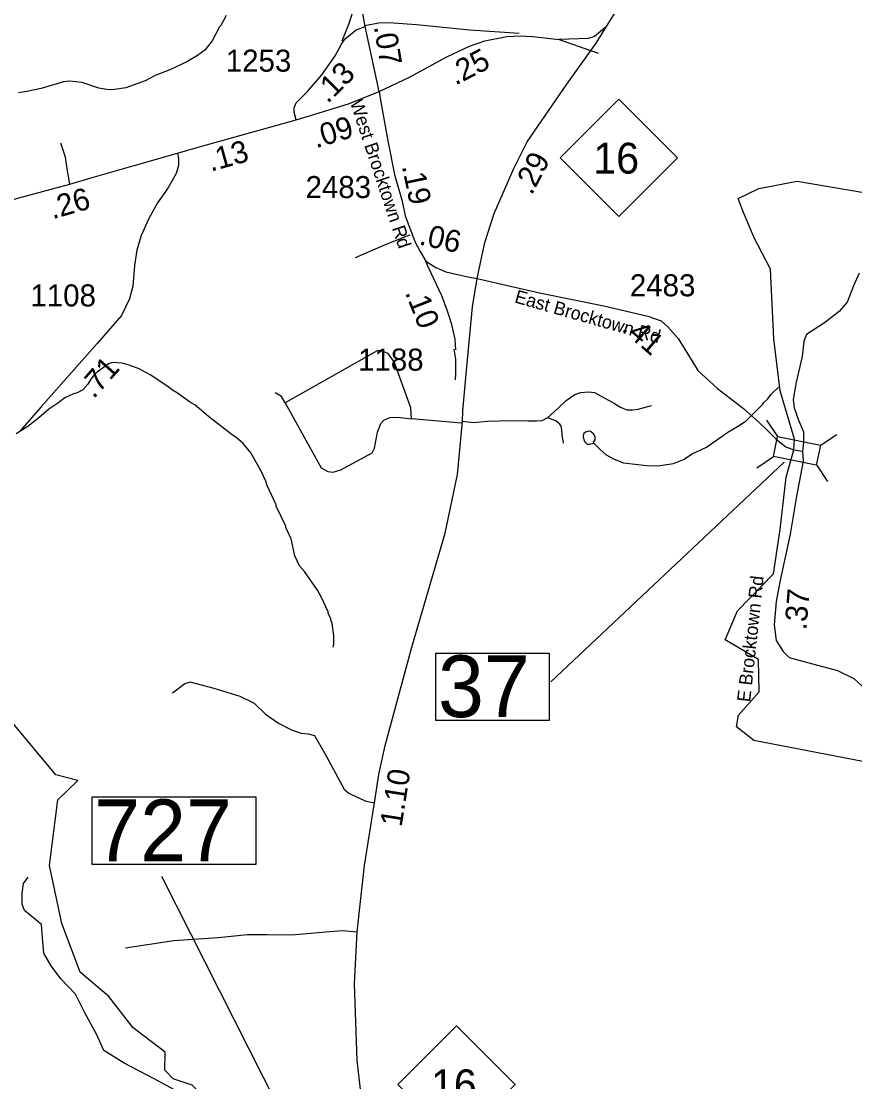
# Model space of a CAD drawing. Extents: x 1248224 to 1454986, y 825081 to 985870.
# Drawn here: x 1353267 to 1357997, y 854684 to 860700 of the extents above; entities that cross this region are included whole.
import ezdxf

# ---------------------------------------------------------------- set-up
doc = ezdxf.new("R2010")
doc.units = 0
for name, color, linetype in [('Exist Hydrographic Creek Single Shore', 7, 'Continuous'), ('Exist Hydrographic Misc Water Feature', 7, 'Continuous'), ('Exist Road Non-System Type 51', 7, 'Continuous'), ('Exist Road Primary Interstate Ramp 1 Lane Attributed', 7, 'Continuous'), ('Exist Road Primary NC Attributed', 7, 'Continuous'), ('Exist Road Primary NC Mileage Hundredths English Label', 7, 'Continuous'), ('Exist Road Primary NC Shield CELL', 7, 'Continuous'), ('Exist Road Primary NC Shield Number Label', 7, 'Continuous'), ('Exist Road Secondary Mileage Hundredths English Label', 7, 'Continuous'), ('Exist Road Secondary Structure Standard Bridge CELL', 7, 'Continuous'), ('Exist Road Secondary Structure Standard Bridge Number Label', 7, 'Continuous'), ('Exist Road Secondary Type 51 Attributed', 7, 'Continuous'), ('Exist Road Secondary Type 51 Label', 7, 'Continuous'), ('Exist Road Secondary Type 51 Number Label', 7, 'Continuous')]:
    doc.layers.add(name, color=color, linetype=linetype)

msp = doc.modelspace()

# ---------------------------------------------------------------- linework, layer by layer
at = {"layer": 'Exist Hydrographic Creek Single Shore'}
for points in [[(1357650.5, 858268.3), (1357655.7, 858329.5), (1357574.6, 858604.5), (1357538.5, 858899.4), (1357519.5, 859293.1), (1357426.8, 859472.4), (1357365.7, 859615.9), (1357336.1, 859693.9), (1357452.1, 859750.9), (1357669.4, 859792.9), (1358059.4, 859726)], [(1358579.1, 856612.1), (1358042.9, 856500), (1357424.5, 856620), (1357326.5, 856697.6), (1357336.4, 856763), (1357455.5, 856895.2), (1357451.5, 857079.1), (1357261.5, 857191.3), (1357332.1, 857355), (1357535.5, 857565.9), (1357573.5, 857816.3), (1357608.3, 858113.2), (1357650.5, 858268.3)], [(1355236.2, 853411.9), (1355127.2, 853537.3), (1355031.4, 853588.9), (1354765.5, 854001.3), (1354629.4, 854273.3), (1354237.4, 854665.2), (1354130.4, 854700.2), (1354081.4, 854750.4), (1354083.4, 854852.1), (1353903.4, 854990.3), (1353765.4, 855167.1), (1353601.4, 855305), (1353497.3, 855582.2), (1353427.9, 855911.2), (1353475.4, 856284.1), (1353588.6, 856393.7), (1353464.7, 856424.9), (1353212.7, 856728.3), (1352949.6, 857225.5), (1352872.2, 857635)]]:
    msp.add_lwpolyline(points, dxfattribs=at)
at = {"layer": 'Exist Hydrographic Misc Water Feature'}
for points in [[(1354429.7, 860732.1), (1354400.5, 860676.8), (1354392.3, 860668.9), (1354350.5, 860590), (1354309.2, 860537), (1354268.5, 860505.9), (1354207.7, 860469.4), (1354110.6, 860423.7), (1354027.9, 860391.7), (1353971.2, 860363), (1353860.3, 860321.6), (1353796.1, 860313.1), (1353772, 860311.8), (1353740.1, 860314.5), (1353708.2, 860321.2), (1353613, 860353.5), (1353541.1, 860361.2), (1353507, 860356.1), (1353380.1, 860319.1), (1353299.7, 860301), (1353251.5, 860294.2)], [(1355036.7, 857150.1), (1355041.1, 857165.9), (1355042.1, 857213.9), (1355031.7, 857286.2), (1355024.2, 857302.3), (1355024.4, 857310.3), (1355009.1, 857342.7), (1355009.2, 857350.7), (1354971, 857431.6), (1354948, 857472.1), (1354874.4, 857577.8), (1354847.1, 857610.5), (1354820.3, 857667.1), (1354798.5, 857763.6), (1354768, 857828.4), (1354768.1, 857836.4), (1354714.7, 857949.6), (1354714.9, 857957.6), (1354661.5, 858070.8), (1354657.8, 858086.9), (1354627.3, 858151.7), (1354569.6, 858251), (1354526.7, 858304), (1354487.5, 858339), (1354456, 858359.7), (1354330.2, 858458.7), (1354251.6, 858524.6), (1354227.9, 858537.1), (1354149.2, 858595), (1354125.5, 858607.6), (1354094, 858632.3), (1353999.4, 858694.6), (1353936.1, 858728), (1353880.7, 858749.4), (1353840.9, 858760.3), (1353784.9, 858763.7), (1353762.8, 858756.2), (1353697.7, 858709.7), (1353681.4, 858694.1), (1353662.8, 858670.6), (1353646.1, 858641), (1353617.4, 858609.7), (1353585, 858592.4), (1353564.9, 858586.9), (1353514.4, 858564.1), (1353475.6, 858533), (1353424.8, 858500.3), (1353367.7, 858449.6), (1353304.6, 858401.1), (1353239.7, 858358.7)], [(1356516.6, 858307.4), (1356550.5, 858271.8), (1356585.8, 858241), (1356631.2, 858215.9), (1356684.8, 858194.6), (1356816.5, 858179.5), (1356880.5, 858178), (1356968.8, 858191.9), (1357025.4, 858214.5), (1357074.1, 858245.4), (1357155, 858283.4), (1357276.9, 858368.5), (1357341.8, 858407), (1357382.5, 858436), (1357474.5, 858527.8), (1357480.8, 858537.6), (1357503.2, 858559.1), (1357521.9, 858584.7), (1357563.4, 858624.4)], [(1356516.6, 858307.4), (1356515.4, 858312.7), (1356523.7, 858326.5), (1356524.1, 858342.5), (1356514.5, 858358.7), (1356496.8, 858373.1), (1356488.8, 858375.3), (1356468.7, 858369.8), (1356460.5, 858362), (1356456.2, 858350.1), (1356456, 858340.1), (1356463.5, 858315.9), (1356479.2, 858301.5), (1356491.2, 858301.3), (1356516.6, 858307.4)]]:
    msp.add_lwpolyline(points, dxfattribs=at)
at = {"layer": 'Exist Road Non-System Type 51'}
msp.add_line((1355766.3, 858419.6), (1355481, 858445), dxfattribs=at)
for points in [[(1355088.2, 860588.4), (1355125.4, 860683.5), (1355161.2, 860788.6), (1355181.1, 860856.6), (1355196.6, 860903.9)], [(1356091.9, 860630.9), (1355812.5, 860648.8), (1355510.7, 860680.1), (1355354.2, 860691.3), (1355293.9, 860689.1), (1355217.9, 860673.4)], [(1353543.8, 859776.8), (1353527.5, 859863.7), (1353518.4, 859928.8), (1353493.1, 860008.4)], [(1355164.2, 859359.5), (1355321.5, 859428.3), (1355419.1, 859468.1), (1355473.4, 859488)], [(1355481, 858445), (1355479, 858507.6), (1355383.3, 858767.7), (1355350, 858814.7), (1355310.9, 858830.3), (1355287.5, 858830.3), (1354765.6, 858535)], [(1355722.1, 858839.8), (1355730.9, 858782.5), (1355730.9, 858701.1), (1355729.1, 858666.7)], [(1354765.6, 858535), (1354744.1, 858572.1), (1354708.9, 858591.7)], [(1356253.6, 858450), (1356313.2, 858504.3), (1356360.2, 858549.5), (1356409, 858582.1), (1356443.4, 858594.7), (1356486.8, 858598.3), (1356520.7, 858594.6), (1356562.2, 858571), (1356634.6, 858531.2), (1356667.1, 858511.3), (1356703.3, 858495.1), (1356735.8, 858495.1), (1356768.4, 858500.5), (1356844.3, 858520.4)], [(1354765.6, 858535), (1354968.9, 858167.2), (1355008, 858145.7), (1355037.3, 858141.8), (1355080.3, 858155.5), (1355258.2, 858251.4), (1355271.8, 858278.7), (1355289.4, 858368.7), (1355307, 858417.6), (1355324.6, 858437.2), (1355359.8, 858452.8), (1355404.8, 858454.8), (1355481, 858445)], [(1356253.6, 858450), (1356221, 858433.7), (1356192.1, 858431.9), (1356145.1, 858431.9), (1356049.2, 858433.7), (1355913.6, 858430.1), (1355832.3, 858422.8), (1355771, 858428.9)], [(1356344, 858307), (1356336.7, 858354.1), (1356334.9, 858383), (1356331.3, 858402.9), (1356324.1, 858413.8), (1356300.6, 858433.7), (1356253.6, 858450)], [(1354591.1, 856829.5), (1354509.8, 856869.4), (1354361.5, 856914.6), (1354262.1, 856941.7), (1354225.9, 856950.8), (1354195.2, 856941.7), (1354126.5, 856889.3)], [(1354591.1, 856829.5), (1354652.6, 856769.8), (1354726.7, 856717.4), (1354804.5, 856679.4), (1354855.1, 856661.3), (1354894.9, 856657.7), (1354931, 856648.6), (1354990.4, 856546.4), (1355100.7, 856343.7), (1355126, 856322), (1355176.6, 856296.7), (1355225.4, 856275), (1355271.4, 856266.1)], [(1354232, 854587.2), (1354021.6, 854699.7), (1353851.5, 854789.2), (1353736.2, 854861.3), (1353696.1, 854949.5), (1353626.9, 855079.3), (1353575, 855180.3), (1353491.4, 855266.9), (1353436.6, 855341.9), (1353396.3, 855414), (1353387.6, 855500.5), (1353381.9, 855575.5), (1353286.7, 855656.3), (1353272.3, 855690.9), (1353272.3, 855754.4), (1353281, 855809.2), (1353306.9, 855845.3)], [(1353859.7, 855444.4), (1354133.5, 855484.8), (1354384.3, 855502.1), (1354551.5, 855519.4), (1354661.1, 855519.4), (1354802.3, 855516.5), (1354995.4, 855533.9), (1355090.6, 855542.5), (1355172.9, 855533.9)]]:
    msp.add_lwpolyline(points, dxfattribs=at)
at = {"layer": 'Exist Road Primary Interstate Ramp 1 Lane Attributed'}
msp.add_lwpolyline([(1356587.9, 860669.7), (1356519.5, 860612.9), (1356484.5, 860602.6), (1356318.9, 860597.6)], dxfattribs=at)
at = {"layer": 'Exist Road Primary NC Attributed'}
for points in [[(1356587.9, 860669.7), (1356701.9, 860854.7), (1356738.4, 860929.2), (1356804, 861089.6), (1356902.5, 861296.3), (1357005.4, 861529.2)], [(1356530.1, 860576.4), (1356587.9, 860669.7)], [(1355298.7, 860301.7), (1355470, 860382.6), (1355681.8, 860499), (1355811.2, 860558.3), (1355897.6, 860588.5), (1356022.4, 860613.2), (1356097.9, 860617.4), (1356169.5, 860613.8), (1356318.9, 860597.6)], [(1355854.4, 859240.5), (1355898.6, 859445.5), (1355950.1, 859610.3), (1356059.8, 859860.9), (1356138.7, 860015.3), (1356217.6, 860132), (1356363.6, 860343.5), (1356530.1, 860576.4)], [(1356318.9, 860597.6), (1356540.9, 860519.9)], [(1354827.3, 860141.6), (1354933, 860173.1), (1355123.6, 860231.6), (1355298.7, 860301.7)], [(1354153.8, 859952.6), (1354284.5, 859989.3), (1354827.3, 860141.6)], [(1352843, 859549.9), (1353046.8, 859629.4), (1353240.6, 859694.1), (1353486.6, 859761.2), (1353543.8, 859776.8), (1353670.4, 859813.4), (1353908.3, 859882.2), (1354153.8, 859952.6)], [(1355494.3, 853553.2), (1355397.4, 853824.6), (1355281.1, 854161), (1355214.3, 854445), (1355174.5, 854803.7), (1355158.5, 855239), (1355172.9, 855533.9), (1355192, 855706), (1355215.6, 855910.6), (1355271.4, 856266.1), (1355296.9, 856427.1), (1355331.8, 856591.7), (1355484.5, 857150.1), (1355672.3, 857796), (1355742.4, 858129.2), (1355771, 858428.9), (1355774.1, 858489.6), (1355793.2, 858719.2), (1355828.3, 859079.4), (1355854.4, 859240.5)]]:
    msp.add_lwpolyline(points, dxfattribs=at)
at = {"layer": 'Exist Road Primary NC Shield CELL'}
for points in [[(1356325.8, 859925.8), (1356658.8, 860258.8), (1356991.8, 859925.8), (1356658.8, 859592.8)], [(1355405, 854668.9), (1355738, 855001.9), (1356071, 854668.9), (1355738, 854335.9)]]:
    msp.add_lwpolyline(points, close=True, dxfattribs=at)
at = {"layer": 'Exist Road Secondary Structure Standard Bridge CELL'}
for p, q in [((1357496.1, 858438), (1357558.7, 858343.7)), ((1357801.6, 858294.1), (1357895.9, 858356.7)), ((1357441.5, 858167.6), (1357535.8, 858230.2)), ((1357779.2, 858183.1), (1357841.8, 858088.9))]:
    msp.add_line(p, q, dxfattribs=at)
msp.add_lwpolyline([(1357558.7, 858343.7), (1357801.7, 858294.6), (1357778.8, 858181.1), (1357535.8, 858230.2)], close=True, dxfattribs=at)
at = {"layer": 'Exist Road Secondary Structure Standard Bridge Number Label'}
for p, q in [((1357596.1, 858199.8), (1356273.2, 856953.3)), ((1355294.6, 853422.2), (1354064.6, 855847.7))]:
    msp.add_line(p, q, dxfattribs=at)
for points in [[(1355619.8, 857115.4), (1356263.9, 857115.4), (1356263.9, 856733.1), (1355619.8, 856733.1)], [(1353669.4, 856299.6), (1354598.3, 856299.6), (1354598.3, 855915.5), (1353669.4, 855915.5)]]:
    msp.add_lwpolyline(points, close=True, dxfattribs=at)
at = {"layer": 'Exist Road Secondary Type 51 Attributed'}
for points in [[(1355218.3, 860670.9), (1355195.3, 860807.6), (1355196.6, 860903.9), (1355222.4, 861008.9), (1355254.6, 861128.8)], [(1354972.7, 860396.3), (1355048.2, 860503.7), (1355087.3, 860573.5), (1355106.1, 860600.7), (1355167.3, 860651.7), (1355218.3, 860670.9)], [(1355298.7, 860301.7), (1355218.3, 860670.9)], [(1354827.3, 860141.6), (1354816.7, 860183.5), (1354816.7, 860209.3), (1354827, 860236.7), (1354892.1, 860301.9), (1354972.7, 860396.3)], [(1355298.7, 860301.7), (1355308.3, 860241.7), (1355348.1, 860021.8), (1355386.3, 859830.9), (1355428.8, 859678.9), (1355446, 859596.6), (1355466.5, 859541.6), (1355492.8, 859471.1), (1355500.5, 859451.3), (1355531.7, 859394), (1355563.7, 859338.5)], [(1354153.8, 859952.6), (1354159.6, 859921.7), (1354159.6, 859881.9), (1354147.2, 859837.2), (1354099.9, 859752.6), (1354040.3, 859670.6), (1353990.6, 859581.1), (1353948.4, 859484.1), (1353923.5, 859402), (1353911.1, 859315), (1353901.2, 859197.1), (1353881.4, 859125), (1353836.6, 859030.5), (1353697.5, 858871.4), (1353379.5, 858510.8), (1353262.5, 858378.9)], [(1355734, 858836.3), (1355728.9, 858896.4), (1355710, 858980.5), (1355686, 859056), (1355653.4, 859141.8), (1355593.4, 859270.5), (1355574.6, 859309.9), (1355563.7, 859338.5)], [(1355563.7, 859338.5), (1355620.2, 859302.7), (1355676.7, 859277.9), (1355800.7, 859250.3), (1355854.4, 859240.5)], [(1358022.7, 859271.4), (1357989.9, 859199.9), (1357953.2, 859107.2), (1357908.8, 859053.1), (1357826.2, 858988.6), (1357723.9, 858922.9), (1357708.4, 858886.2), (1357698.8, 858799.2), (1357664, 858652.4), (1357646.7, 858553.8), (1357652.5, 858507.4), (1357677.6, 858437.9), (1357706.5, 858370.3), (1357706.5, 858312.3), (1357700.7, 858262.1)], [(1355854.4, 859240.5), (1356208.9, 859159.9), (1356572.6, 859085.4), (1356823.4, 859027.5), (1356897.8, 858999.9), (1356936.4, 858966.8), (1356994.2, 858900.6), (1357074.1, 858771), (1357107.2, 858718.6), (1357217.6, 858616.2), (1357365.9, 858502.5), (1357436.5, 858441.3), (1357490.2, 858389.6), (1357550.3, 858329.5), (1357606.2, 858285.2), (1357650.5, 858268.3)], [(1357700.7, 858262.1), (1357704.5, 858204.7), (1357666, 858006.1), (1357630.1, 857791), (1357572.3, 857520.8), (1357550.2, 857407.7), (1357539.2, 857275.7), (1357550.2, 857187.5), (1357591.6, 857124), (1357624.6, 857090.9), (1357707.3, 857068.9), (1357899.5, 857017.2), (1357991.8, 856971.7), (1358066.2, 856902.7), (1358140.6, 856826.9), (1358224.2, 856742)], [(1357650.5, 858268.3), (1357700.7, 858262.1)]]:
    msp.add_lwpolyline(points, dxfattribs=at)

# ---------------------------------------------------------------- texts
at = {"layer": 'Exist Road Primary NC Mileage Hundredths English Label'}
for s, rotation, p in [('.25', 27.05113, (1355730.9, 860334.6)), ('.09', 17.05977, (1354940.1, 859978.7)), ('.13', 15.67361, (1354343.7, 859846.3)), ('.29', 62.42261, (1356163.8, 859709.1)), ('.26', 15.85492, (1353445.2, 859576.5)), ('1.10', 81.00543, (1355425.7, 856126.5))]:
    msp.add_text(s, height=125, rotation=rotation, dxfattribs=at).set_placement(p)
at = {"layer": 'Exist Road Primary NC Shield Number Label'}
for p in [(1356512.9, 859836.1), (1355592.1, 854579.2)]:
    msp.add_text('16', height=175, dxfattribs=at).set_placement(p)
at = {"layer": 'Exist Road Secondary Mileage Hundredths English Label'}
for s, rotation, p in [('.07', 279.54479, (1355267.7, 860670)), ('.13', 45.02631, (1355006, 860229.1)), ('.19', 281.89229, (1355426.7, 859877.9)), ('.06', 347.46168, (1355520.1, 859434.7)), ('.10', 291.46134, (1355443.8, 859161.3)), ('.41', 319.37604, (1356668.7, 858948.7)), ('.71', 48.49074, (1353678.8, 858554.3)), ('.37', 85.23459, (1357722, 857243.4))]:
    msp.add_text(s, height=125, rotation=rotation, dxfattribs=at).set_placement(p)
at = {"layer": 'Exist Road Secondary Structure Standard Bridge Number Label'}
for s, p in [('37', (1355632.3, 856752.8)), ('727', (1353681.9, 855935.2))]:
    msp.add_text(s, height=350, dxfattribs=at).set_placement(p)
at = {"layer": 'Exist Road Secondary Type 51 Label'}
for s, rotation, p in [('West Brocktown Rd', 288.43858, (1355132, 860240.6)), ('East Brocktown Rd', 344.12597, (1356062.2, 859106)), ('E Brocktown Rd', 83.76232, (1357403.2, 856835.5))]:
    msp.add_text(s, height=75, rotation=rotation, dxfattribs=at).set_placement(p)
at = {"layer": 'Exist Road Secondary Type 51 Number Label'}
for s, p in [('1253', (1354428.1, 860414.1)), ('2483', (1354880.8, 859696.9)), ('2483', (1356720.8, 859139.8)), ('1108', (1353319.6, 859082.4)), ('1188', (1355178.7, 858718))]:
    msp.add_text(s, height=125, dxfattribs=at).set_placement(p)

doc.saveas('drawing.dxf')
